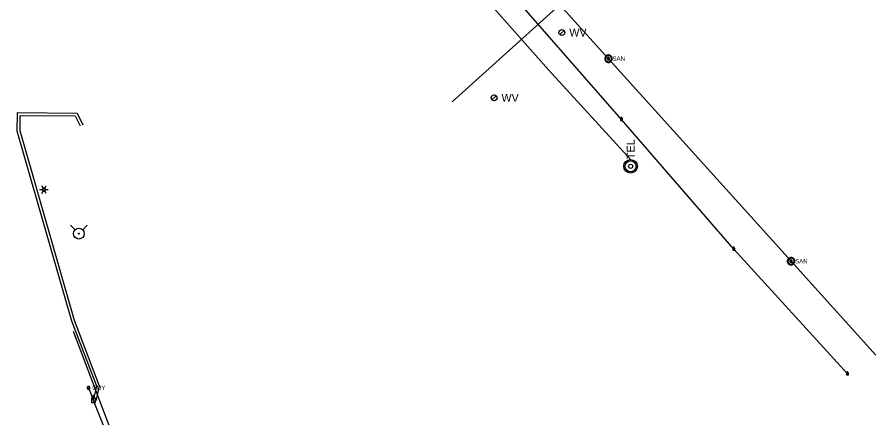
# Model space of a CAD drawing. Extents: x 596028 to 606371, y 330010 to 403088.
# Drawn here: x 602855 to 603606, y 352902 to 353253 of the extents above; entities that cross this region are included whole.
import ezdxf

# ---------------------------------------------------------------- set-up
doc = ezdxf.new("R2010")
doc.units = 0
for name, color, linetype in [('E_LTG', 7, 'Continuous'), ('E_UTL_E_UG', 7, 'Continuous'), ('E_UTL_EGuyWire', 7, 'Continuous'), ('E_UTL_EPowerPole', 7, 'Continuous'), ('E_UTL_Overhead', 7, 'Continuous'), ('E_UTL_SAN_MH', 7, 'Continuous'), ('E_UTL_SAN_UG', 7, 'Continuous'), ('E_UTL_T_MH', 7, 'Continuous'), ('E_UTL_T_UG', 7, 'Continuous'), ('E_UTL_TV_UG', 7, 'Continuous'), ('E_UTL_W', 7, 'Continuous'), ('E_UTL_WHydrant', 7, 'Continuous')]:
    doc.layers.add(name, color=color, linetype=linetype)

# ---------------------------------------------------------------- blocks, each defined once
blk = doc.blocks.new('PPOL')
at = {"layer": 'E_UTL_EPowerPole'}
blk.add_line((0, 14), (0, 35), dxfattribs=at)
blk.add_lwpolyline([(-14, -14), (13, -14), (13, 14), (-14, 14)], close=True, dxfattribs=at)
blk.add_circle((0, 0), 1.77, dxfattribs=at)

msp = doc.modelspace()

# ---------------------------------------------------------------- linework, layer by layer
at = {"layer": 'E_LTG'}
for points in [[(602874.82, 353102), (602877.2, 353102)], [(602877.92, 353103.24), (602876.73, 353105.3)], [(602876.73, 353098.7), (602877.92, 353100.77)], [(602880.06, 353102), (602880.04, 353102.27), (602879.96, 353102.53), (602879.84, 353102.78), (602879.67, 353102.99), (602879.46, 353103.17), (602879.23, 353103.3), (602878.97, 353103.39), (602878.7, 353103.43), (602878.43, 353103.42), (602878.17, 353103.35), (602877.92, 353103.24), (602877.7, 353103.08), (602877.51, 353102.89), (602877.36, 353102.66), (602877.26, 353102.41), (602877.21, 353102.14), (602877.21, 353101.87), (602877.26, 353101.6), (602877.36, 353101.35), (602877.51, 353101.12), (602877.7, 353100.92), (602877.92, 353100.77), (602878.17, 353100.65), (602878.43, 353100.59), (602878.7, 353100.58), (602878.97, 353100.61), (602879.23, 353100.7), (602879.46, 353100.84), (602879.67, 353101.02), (602879.84, 353101.23), (602879.96, 353101.47), (602880.04, 353101.73), (602880.06, 353102)], [(602880.06, 353102), (602880.04, 353102.27), (602879.96, 353102.53), (602879.84, 353102.78), (602879.67, 353102.99), (602879.46, 353103.17), (602879.23, 353103.3), (602878.97, 353103.39), (602878.7, 353103.43), (602878.43, 353103.42), (602878.17, 353103.35), (602877.92, 353103.24), (602877.7, 353103.08), (602877.51, 353102.89), (602877.36, 353102.66), (602877.26, 353102.41), (602877.21, 353102.14), (602877.21, 353101.87), (602877.26, 353101.6), (602877.36, 353101.35), (602877.51, 353101.12), (602877.7, 353100.92), (602877.92, 353100.77), (602878.17, 353100.65), (602878.43, 353100.59), (602878.7, 353100.58), (602878.97, 353100.61), (602879.23, 353100.7), (602879.46, 353100.84), (602879.67, 353101.02), (602879.84, 353101.23), (602879.96, 353101.47), (602880.04, 353101.73), (602880.06, 353102)], [(602880.06, 353102), (602880.04, 353102.27), (602879.96, 353102.53), (602879.84, 353102.78), (602879.67, 353102.99), (602879.46, 353103.17), (602879.23, 353103.3), (602878.97, 353103.39), (602878.7, 353103.43), (602878.43, 353103.42), (602878.17, 353103.35), (602877.92, 353103.24), (602877.7, 353103.08), (602877.51, 353102.89), (602877.36, 353102.66), (602877.26, 353102.41), (602877.21, 353102.14), (602877.21, 353101.87), (602877.26, 353101.6), (602877.36, 353101.35), (602877.51, 353101.12), (602877.7, 353100.92), (602877.92, 353100.77), (602878.17, 353100.65), (602878.43, 353100.59), (602878.7, 353100.58), (602878.97, 353100.61), (602879.23, 353100.7), (602879.46, 353100.84), (602879.67, 353101.02), (602879.84, 353101.23), (602879.96, 353101.47), (602880.04, 353101.73), (602880.06, 353102)], [(602878.75, 353102), (602878.75, 353102.03), (602878.74, 353102.05), (602878.73, 353102.07), (602878.72, 353102.09), (602878.7, 353102.1), (602878.68, 353102.11), (602878.66, 353102.12), (602878.64, 353102.12), (602878.62, 353102.12), (602878.59, 353102.12), (602878.57, 353102.11), (602878.56, 353102.09), (602878.54, 353102.08), (602878.53, 353102.06), (602878.52, 353102.04), (602878.51, 353102.01), (602878.51, 353101.99), (602878.52, 353101.97), (602878.53, 353101.95), (602878.54, 353101.93), (602878.56, 353101.91), (602878.57, 353101.9), (602878.59, 353101.89), (602878.62, 353101.89), (602878.64, 353101.88), (602878.66, 353101.89), (602878.68, 353101.89), (602878.7, 353101.91), (602878.72, 353101.92), (602878.73, 353101.94), (602878.74, 353101.96), (602878.75, 353101.98), (602878.75, 353102)], [(602879.35, 353103.24), (602880.54, 353105.3)], [(602880.54, 353098.7), (602879.35, 353100.77)], [(602880.06, 353102), (602882.44, 353102)]]:
    msp.add_lwpolyline(points, dxfattribs=at)
at = {"layer": 'E_UTL_E_UG'}
msp.add_lwpolyline([(602921.97, 352917.43), (602924.77, 352929.8), (602903.11, 352986.65), (602855.22, 353153.25), (602855.39, 353169.49), (602907.57, 353168.95), (602912.63, 353158.85)], dxfattribs=at)
at = {"layer": 'E_UTL_EGuyWire'}
msp.add_line((602917.64, 352928.43), (602921.97, 352917.43), dxfattribs=at)
for points in [[(602918.92, 352928.43), (602918.9, 352928.68), (602918.83, 352928.91), (602918.72, 352929.13), (602918.57, 352929.32), (602918.38, 352929.48), (602918.17, 352929.6), (602917.94, 352929.68), (602917.7, 352929.71), (602917.46, 352929.7), (602917.22, 352929.65), (602917, 352929.54), (602916.8, 352929.4), (602916.63, 352929.23), (602916.5, 352929.02), (602916.41, 352928.79), (602916.36, 352928.55), (602916.36, 352928.31), (602916.41, 352928.07), (602916.5, 352927.84), (602916.63, 352927.64), (602916.8, 352927.46), (602917, 352927.32), (602917.22, 352927.22), (602917.46, 352927.16), (602917.7, 352927.15), (602917.94, 352927.19), (602918.17, 352927.27), (602918.38, 352927.39), (602918.57, 352927.55), (602918.72, 352927.74), (602918.83, 352927.96), (602918.9, 352928.19), (602918.92, 352928.43)], [(602917.8, 352928.43), (602917.8, 352928.46), (602917.79, 352928.49), (602917.77, 352928.52), (602917.75, 352928.54), (602917.73, 352928.56), (602917.7, 352928.58), (602917.68, 352928.59), (602917.65, 352928.59), (602917.62, 352928.59), (602917.59, 352928.58), (602917.56, 352928.57), (602917.53, 352928.55), (602917.51, 352928.53), (602917.5, 352928.51), (602917.48, 352928.48), (602917.48, 352928.45), (602917.48, 352928.42), (602917.48, 352928.39), (602917.5, 352928.36), (602917.51, 352928.33), (602917.53, 352928.31), (602917.56, 352928.29), (602917.59, 352928.28), (602917.62, 352928.27), (602917.65, 352928.27), (602917.68, 352928.28), (602917.7, 352928.29), (602917.73, 352928.3), (602917.75, 352928.32), (602917.77, 352928.35), (602917.79, 352928.37), (602917.8, 352928.4), (602917.8, 352928.43)]]:
    msp.add_lwpolyline(points, dxfattribs=at)
at = {"layer": 'E_UTL_EPowerPole'}
for points in [[(602923.79, 352919.27), (602920.1, 352919.27)], [(602920.1, 352919.27), (602920.1, 352915.58)], [(602922.21, 352917.43), (602922.21, 352917.47), (602922.2, 352917.52), (602922.18, 352917.56), (602922.15, 352917.59), (602922.11, 352917.62), (602922.07, 352917.64), (602922.03, 352917.66), (602921.99, 352917.67), (602921.94, 352917.66), (602921.9, 352917.65), (602921.86, 352917.63), (602921.82, 352917.61), (602921.79, 352917.58), (602921.76, 352917.54), (602921.75, 352917.5), (602921.74, 352917.45), (602921.74, 352917.41), (602921.75, 352917.36), (602921.76, 352917.32), (602921.79, 352917.28), (602921.82, 352917.25), (602921.86, 352917.22), (602921.9, 352917.2), (602921.94, 352917.19), (602921.99, 352917.19), (602922.03, 352917.2), (602922.07, 352917.21), (602922.11, 352917.23), (602922.15, 352917.26), (602922.18, 352917.3), (602922.2, 352917.34), (602922.21, 352917.38), (602922.21, 352917.43)], [(602921.94, 352919.27), (602921.94, 352922.18)], [(602923.79, 352915.58), (602923.79, 352919.27)], [(602920.1, 352915.58), (602923.79, 352915.58)]]:
    msp.add_lwpolyline(points, dxfattribs=at)
at = {"layer": 'E_UTL_Overhead'}
for points in [[(603581.5, 352940.57), (603482.14, 353049.83), (603383.7, 353163.5), (603284.15, 353277.69), (603178.25, 353381.93), (603063.01, 353478.09), (602931.19, 353554.28)], [(603017.96, 352679.5), (602962.55, 352815.94), (602921.97, 352917.43)]]:
    msp.add_lwpolyline(points, dxfattribs=at)
at = {"layer": 'E_UTL_SAN_MH'}
for points in [[(603375.65, 353216.7), (603375.59, 353217.32), (603375.4, 353217.92), (603375.1, 353218.48), (603374.71, 353218.96), (603374.23, 353219.37), (603373.68, 353219.67), (603373.08, 353219.87), (603372.46, 353219.95), (603371.83, 353219.91), (603371.23, 353219.75), (603370.66, 353219.48), (603370.15, 353219.11), (603369.73, 353218.65), (603369.4, 353218.11), (603369.17, 353217.53), (603369.07, 353216.91), (603369.08, 353216.28), (603369.2, 353215.67), (603369.45, 353215.09), (603369.79, 353214.57), (603370.23, 353214.12), (603370.75, 353213.76), (603371.33, 353213.51), (603371.94, 353213.37), (603372.56, 353213.35), (603373.18, 353213.45), (603373.77, 353213.67), (603374.31, 353213.99), (603374.78, 353214.41), (603375.16, 353214.91), (603375.44, 353215.47), (603375.61, 353216.07), (603375.65, 353216.7)], [(603374.99, 353216.69), (603374.94, 353217.19), (603374.79, 353217.67), (603374.55, 353218.11), (603374.24, 353218.5), (603373.85, 353218.82), (603373.41, 353219.07), (603372.94, 353219.22), (603372.44, 353219.29), (603371.94, 353219.25), (603371.45, 353219.13), (603371, 353218.91), (603370.59, 353218.61), (603370.25, 353218.25), (603369.99, 353217.82), (603369.81, 353217.35), (603369.72, 353216.86), (603369.73, 353216.35), (603369.83, 353215.86), (603370.03, 353215.4), (603370.31, 353214.98), (603370.66, 353214.62), (603371.07, 353214.34), (603371.53, 353214.14), (603372.02, 353214.03), (603372.52, 353214.01), (603373.02, 353214.09), (603373.49, 353214.26), (603373.92, 353214.52), (603374.29, 353214.86), (603374.6, 353215.26), (603374.82, 353215.7), (603374.96, 353216.19), (603374.99, 353216.69)], [(603373.35, 353216.66), (603373.32, 353216.85), (603373.27, 353217.03), (603373.18, 353217.2), (603373.06, 353217.34), (603372.92, 353217.46), (603372.75, 353217.55), (603372.57, 353217.61), (603372.39, 353217.64), (603372.2, 353217.62), (603372.02, 353217.58), (603371.85, 353217.5), (603371.7, 353217.38), (603371.57, 353217.25), (603371.47, 353217.09), (603371.4, 353216.91), (603371.37, 353216.73), (603371.37, 353216.54), (603371.41, 353216.35), (603371.48, 353216.18), (603371.59, 353216.02), (603371.72, 353215.89), (603371.87, 353215.78), (603372.05, 353215.71), (603372.23, 353215.66), (603372.42, 353215.66), (603372.6, 353215.69), (603372.78, 353215.75), (603372.94, 353215.85), (603373.08, 353215.98), (603373.2, 353216.12), (603373.28, 353216.29), (603373.33, 353216.48), (603373.35, 353216.66)], [(603535.4, 353039.3), (603535.33, 353039.93), (603535.14, 353040.53), (603534.85, 353041.08), (603534.45, 353041.57), (603533.97, 353041.97), (603533.42, 353042.28), (603532.83, 353042.47), (603532.2, 353042.55), (603531.58, 353042.51), (603530.97, 353042.35), (603530.4, 353042.08), (603529.9, 353041.71), (603529.47, 353041.25), (603529.14, 353040.72), (603528.92, 353040.13), (603528.81, 353039.51), (603528.82, 353038.89), (603528.95, 353038.27), (603529.19, 353037.69), (603529.54, 353037.17), (603529.98, 353036.72), (603530.5, 353036.37), (603531.07, 353036.12), (603531.68, 353035.98), (603532.31, 353035.96), (603532.93, 353036.06), (603533.52, 353036.27), (603534.06, 353036.59), (603534.52, 353037.01), (603534.9, 353037.51), (603535.18, 353038.07), (603535.35, 353038.68), (603535.4, 353039.3)], [(603534.74, 353039.29), (603534.68, 353039.79), (603534.53, 353040.27), (603534.3, 353040.71), (603533.98, 353041.1), (603533.6, 353041.43), (603533.16, 353041.67), (603532.68, 353041.83), (603532.18, 353041.89), (603531.68, 353041.86), (603531.2, 353041.73), (603530.74, 353041.52), (603530.34, 353041.22), (603530, 353040.85), (603529.73, 353040.42), (603529.55, 353039.96), (603529.47, 353039.46), (603529.48, 353038.96), (603529.58, 353038.47), (603529.77, 353038), (603530.05, 353037.59), (603530.4, 353037.23), (603530.82, 353036.94), (603531.28, 353036.74), (603531.77, 353036.63), (603532.27, 353036.62), (603532.76, 353036.7), (603533.23, 353036.87), (603533.66, 353037.13), (603534.04, 353037.46), (603534.34, 353037.86), (603534.57, 353038.31), (603534.7, 353038.79), (603534.74, 353039.29)], [(603533.09, 353039.27), (603533.07, 353039.45), (603533.01, 353039.63), (603532.92, 353039.8), (603532.8, 353039.95), (603532.66, 353040.07), (603532.5, 353040.16), (603532.32, 353040.22), (603532.13, 353040.24), (603531.94, 353040.23), (603531.76, 353040.18), (603531.59, 353040.1), (603531.44, 353039.99), (603531.31, 353039.85), (603531.21, 353039.69), (603531.14, 353039.52), (603531.11, 353039.33), (603531.12, 353039.14), (603531.15, 353038.96), (603531.23, 353038.78), (603531.33, 353038.63), (603531.46, 353038.49), (603531.62, 353038.39), (603531.79, 353038.31), (603531.97, 353038.27), (603532.16, 353038.26), (603532.35, 353038.29), (603532.52, 353038.36), (603532.69, 353038.45), (603532.83, 353038.58), (603532.94, 353038.73), (603533.02, 353038.9), (603533.07, 353039.08), (603533.09, 353039.27)]]:
    msp.add_lwpolyline(points, dxfattribs=at)
at = {"layer": 'E_UTL_SAN_UG'}
msp.add_line((603235.7, 353178.98), (603329.9, 353263.8), dxfattribs=at)
for points in [[(603532.1, 353039.25), (603372.36, 353216.65), (603211.18, 353395.66)], [(603606.24, 352956.91), (603532.1, 353039.25)]]:
    msp.add_lwpolyline(points, dxfattribs=at)
at = {"layer": 'E_UTL_T_MH'}
for radius in [6, 4.8, 1.8]:
    msp.add_circle((603391.76, 353122.38), radius, dxfattribs=at)
at = {"layer": 'E_UTL_T_UG'}
msp.add_line((603052.52, 352588.84), (602904.4, 352977.64), dxfattribs=at)
msp.add_lwpolyline([(603392.35, 353127.88), (603320.04, 353207), (603274.34, 353258.22), (603203.65, 353330.96), (603135.34, 353401.77), (603080.7, 353444.83), (602997.56, 353505.26), (602944.17, 353539.68), (602907.96, 353553.76), (602891.02, 353560.55)], dxfattribs=at)
at = {"layer": 'E_UTL_TV_UG'}
msp.add_lwpolyline([(602924.41, 352916.88), (602927.37, 352929.98), (602905.48, 352987.45), (602857.73, 353153.58), (602857.86, 353166.96), (602906.02, 353166.47), (602910.4, 353157.73)], dxfattribs=at)
at = {"layer": 'E_UTL_W'}
for points in [[(603329.84, 353237.74), (603333.51, 353241.4)], [(603270.51, 353180.54), (603274.18, 353184.2)]]:
    msp.add_lwpolyline(points, dxfattribs=at)
for centre in [(603331.68, 353239.57), (603272.35, 353182.37)]:
    msp.add_circle(centre, 2.59, dxfattribs=at)
at = {"layer": 'E_UTL_WHydrant'}
for points in [[(602905.85, 353066.82), (602901.95, 353070.71)], [(602912.52, 353066.82), (602916.42, 353070.71)]]:
    msp.add_lwpolyline(points, dxfattribs=at)
for radius in [4.77, 0.365]:
    msp.add_circle((602909.18, 353063.48), radius, dxfattribs=at)

# ---------------------------------------------------------------- block references
at = {"layer": 'E_UTL_EPowerPole', "xscale": 0.06561666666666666, "yscale": 0.06561666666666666}
for p in [(603383.7, 353163.5), (603482.14, 353049.83), (603581.5, 352940.57)]:
    msp.add_blockref('PPOL', p, dxfattribs=at)

# ---------------------------------------------------------------- texts
at = {"layer": 'E_UTL_EGuyWire'}
msp.add_text('GUY', height=3.85, dxfattribs=at).set_placement((602920.85, 352926.51))
at = {"layer": 'E_UTL_SAN_MH'}
for p in [(603375.95, 353214.76), (603535.69, 353037.36)]:
    msp.add_text('SAN', height=3.849, rotation=0.9148, dxfattribs=at).set_placement(p)
at = {"layer": 'E_UTL_T_MH'}
msp.add_text('TEL', height=6.998, rotation=90, dxfattribs=at).set_placement((603395.3, 353128.86))
at = {"layer": 'E_UTL_W'}
for p in [(603338.16, 353236.07), (603278.83, 353178.87)]:
    msp.add_text('WV', height=7, dxfattribs=at).set_placement(p)

doc.saveas('drawing.dxf')
